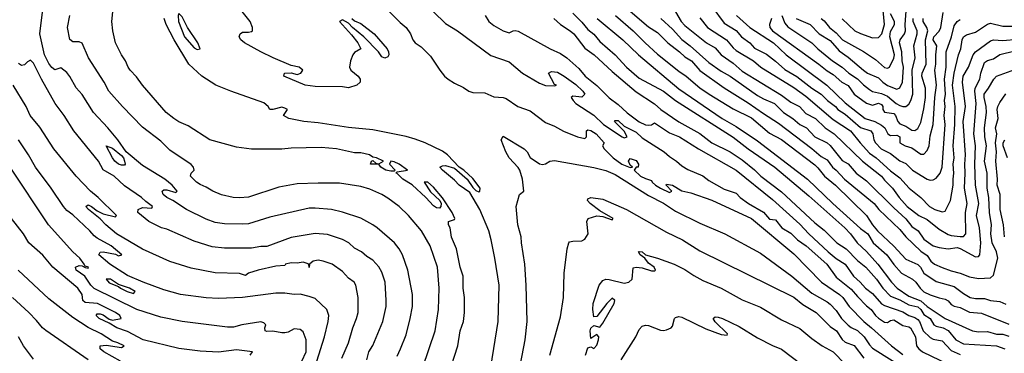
# Model space of a CAD drawing. Header units: metres. Extents: x -46681 to -43747, y -240911 to -237677.
# Tile 317 of 656: x -44749 to -44586, y -240471 to -240416. Entities that reach past the tile are written whole.
import ezdxf

# ---------------------------------------------------------------- set-up
doc = ezdxf.new("R2010")
doc.units = ezdxf.units.M
doc.layers.add('CONTOUR_INDEX', color=1, linetype='Continuous')
doc.layers.add('CONTOUR_INTER', color=3, linetype='Continuous')

msp = doc.modelspace()

# ---------------------------------------------------------------- linework, layer by layer
at = {"layer": 'CONTOUR_INDEX'}
for points, elevation in [([(-44722.6, -240414.66), (-44722.76, -240415.02), (-44722.66, -240416.02), (-44721.67, -240418.52), (-44720.1, -240420.36), (-44719.6, -240420.64), (-44719.1, -240420.53), (-44719.51, -240419.52), (-44721.2, -240417.02), (-44722.1, -240415.26), (-44722.6, -240414.66)], 105), ([(-44688.1, -240414.16), (-44686.1, -240416.18), (-44685.1, -240417.02), (-44684.35, -240418.02), (-44684.01, -240419.02), (-44683.6, -240419.52), (-44682.6, -240420.21), (-44681.1, -240421.71), (-44679.55, -240424.02), (-44678.74, -240425.02), (-44678.18, -240425.52), (-44677.1, -240426.17), (-44675.6, -240426.92), (-44674.72, -240427.52), (-44674.1, -240427.73), (-44672.1, -240427.78), (-44670.6, -240428.45), (-44669.1, -240428.54), (-44668.6, -240428.72), (-44666.63, -240430.02), (-44664.6, -240430.72), (-44662.1, -240432.64), (-44660.6, -240433.28), (-44659.1, -240434.12), (-44656.81, -240435.02), (-44655.6, -240435.33), (-44655.31, -240435.02), (-44655.31, -240434.02), (-44655.1, -240433.88), (-44654.6, -240433.99), (-44653.72, -240434.52), (-44652.38, -240436.02), (-44652.68, -240436.52), (-44652.41, -240437.02), (-44650.9, -240438.52), (-44649.47, -240439.52), (-44648.1, -240440.1), (-44647.73, -240440.02), (-44648.1, -240439.68), (-44648.41, -240439.02), (-44648.1, -240438.59), (-44647.1, -240438.95), (-44646.71, -240439.52), (-44646.78, -240440.02), (-44647.1, -240440.05), (-44647.47, -240440.52), (-44646.39, -240441.52), (-44645.6, -240441.93), (-44644.6, -240442.21), (-44644.46, -240442.52), (-44643.94, -240443.02), (-44643.09, -240443.52), (-44641.6, -240444.21), (-44641.22, -240444.02), (-44642.19, -240443.02), (-44642.1, -240442.86), (-44641.1, -240443.01), (-44639.6, -240443.95), (-44638.1, -240444.25), (-44634.6, -240445.49), (-44628.1, -240448.51), (-44621.1, -240454.33), (-44616.54, -240459.02), (-44613.52, -240461.02), (-44613, -240461.52), (-44611.97, -240463.02), (-44609.52, -240465.52), (-44608.24, -240466.52), (-44604.94, -240469.52), (-44603.1, -240470.96)], 105), ([(-44620.72, -240415.52), (-44618.39, -240416.52), (-44616.88, -240418.02), (-44615.1, -240419.12), (-44613.6, -240420.85), (-44612.1, -240421.87), (-44609.6, -240424.05), (-44608.91, -240424.52), (-44607.1, -240425.31), (-44606.41, -240426.02), (-44605.6, -240426.58), (-44604.1, -240427.19), (-44603.6, -240426.96), (-44603.15, -240426.02), (-44602.96, -240423.52), (-44603.2, -240422.52), (-44603.24, -240421.02), (-44603.65, -240419.52), (-44603.54, -240419.02), (-44602.8, -240418.02), (-44602.63, -240417.52), (-44602.68, -240416.52), (-44602.46, -240413.52)], 90), ([(-44672.1, -240479.17), (-44669.92, -240465.52), (-44669.75, -240459.52), (-44670.45, -240455.02), (-44671.06, -240452.02), (-44671.47, -240450.52), (-44672.91, -240447.02), (-44674.6, -240444.22), (-44676.33, -240443.02), (-44677.1, -240442.16), (-44679.12, -240440.52), (-44679.52, -240440.02), (-44679.1, -240439.81), (-44678.6, -240439.77), (-44677.1, -240440.2), (-44675.04, -240442.02), (-44674.1, -240443.39), (-44673.6, -240443.87), (-44673.1, -240444.08), (-44672.94, -240444.02), (-44672.89, -240443.52), (-44674.1, -240441.91), (-44675.58, -240440.52), (-44676.32, -240440.02), (-44678.26, -240438.02), (-44679.1, -240437.42), (-44681.93, -240436.02), (-44683.6, -240435.39), (-44685.1, -240434.98), (-44690.6, -240433.9), (-44694.6, -240433.47), (-44699.6, -240432.72), (-44701.96, -240432.52), (-44704.46, -240432.02), (-44705.35, -240431.52), (-44704.68, -240430.52), (-44705.1, -240430.28), (-44705.6, -240430.14), (-44707.1, -240430.52), (-44707.6, -240430.5), (-44707.85, -240430.02), (-44708.6, -240429.42), (-44714.02, -240427.52), (-44716.5, -240426.52), (-44718.85, -240425.02), (-44720.99, -240423.02), (-44723.41, -240419.02), (-44724.72, -240416.52), (-44725.02, -240415.52)], 105), ([(-44653.53, -240415.52), (-44649.34, -240419.02), (-44646.75, -240421.52), (-44640.1, -240427.12), (-44632.9, -240432.02), (-44630.6, -240433.35), (-44627.1, -240435.69), (-44618.83, -240442.02), (-44614.65, -240446.02), (-44610.1, -240450.14), (-44608.89, -240451.02), (-44607.99, -240452.52), (-44605.73, -240454.52), (-44604.6, -240456.08), (-44603.29, -240457.52), (-44601.5, -240458.52), (-44600.93, -240459.02), (-44600.22, -240460.02), (-44599.6, -240460.59), (-44598.6, -240461.12), (-44597.1, -240461.61), (-44596.1, -240461.8), (-44595.6, -240462.06), (-44595.1, -240462.68), (-44594.6, -240462.98), (-44593.6, -240463.21), (-44592.1, -240463.95), (-44590.1, -240464.12), (-44585.6, -240465.92)], 100), ([(-44636.6, -240415.42), (-44635.32, -240417.02), (-44632.19, -240419.02), (-44631.1, -240420.36), (-44630.6, -240420.78), (-44627.75, -240422.52), (-44626.56, -240423.52), (-44621.1, -240426.91), (-44619.1, -240428.33), (-44614.6, -240432.18), (-44611.74, -240434.02), (-44610.15, -240436.02), (-44608.6, -240437.71), (-44607.48, -240438.52), (-44605.1, -240440.66), (-44603.6, -240441.81), (-44602.05, -240443.52), (-44600.1, -240445.03), (-44598.68, -240446.52), (-44597.82, -240447.02), (-44596.6, -240447.39), (-44596.1, -240447.28), (-44595.21, -240445.52), (-44594.76, -240443.02), (-44594.8, -240442.02), (-44594.66, -240441.02), (-44594.78, -240439.52), (-44594.63, -240438.52), (-44594.77, -240436.52), (-44594.5, -240433.02), (-44594.47, -240430.02), (-44594.9, -240426.52), (-44594.59, -240424.52), (-44593.89, -240421.52), (-44593.53, -240420.52), (-44593.32, -240419.02), (-44593.1, -240418.54), (-44592.6, -240418.18), (-44591.1, -240417.78), (-44589.1, -240416.45), (-44588.6, -240416.27), (-44586.6, -240416.77), (-44585.1, -240416.8)], 95), ([(-44695.73, -240471.52), (-44694.63, -240469.02), (-44693.91, -240466.52), (-44693.28, -240465.02), (-44693.01, -240464.02), (-44692.99, -240461.52), (-44693.4, -240459.52), (-44693.69, -240459.02), (-44694.6, -240458.33), (-44695.6, -240457.27), (-44697.3, -240456.02), (-44698.77, -240455.52), (-44699.6, -240455.39), (-44700.47, -240455.52), (-44701.05, -240456.02), (-44701.1, -240456.6), (-44701.17, -240456.02), (-44701.6, -240455.85), (-44702.1, -240455.72), (-44703.1, -240455.85), (-44704.1, -240455.79), (-44704.99, -240456.02), (-44705.1, -240456.23), (-44706.6, -240456.39), (-44709.5, -240457.02), (-44711.12, -240457.52), (-44711.6, -240457.91), (-44712.6, -240457.55), (-44716.6, -240457.47), (-44720.6, -240456.7), (-44724.1, -240455.59), (-44728.6, -240453.58), (-44732.89, -240451.02), (-44734.66, -240449.52), (-44735.6, -240448.55), (-44737.55, -240447.02), (-44737.99, -240446.52), (-44737.6, -240446.27), (-44737.02, -240446.52), (-44736.1, -240447.25), (-44735.1, -240447.74), (-44733.1, -240448.21), (-44732.93, -240448.02), (-44735.93, -240445.02), (-44737.22, -240444.02), (-44739.58, -240441.52), (-44743.26, -240437.02), (-44745.6, -240433.44), (-44747.17, -240431.52), (-44747.81, -240430.02), (-44749.95, -240426.52)], 100), ([(-44585.82, -240438.52), (-44586.5, -240436.52), (-44586.51, -240436.02), (-44586.26, -240435.52)], 100), ([(-44737.6, -240471.81), (-44744.6, -240466.97), (-44745.14, -240466.52), (-44746.1, -240465.32), (-44747.37, -240464.02), (-44750.1, -240461.55)], 95)]:
    msp.add_lwpolyline(points, dxfattribs=dict(at, elevation=elevation))
at = {"layer": 'CONTOUR_INTER'}
for points, elevation in [([(-44678.1, -240474.3), (-44676.58, -240469.52), (-44676.18, -240467.02), (-44675.64, -240465.52), (-44675.45, -240464.02), (-44675.44, -240461.52), (-44675.68, -240460.02), (-44675.7, -240458.02), (-44676.17, -240456.52), (-44676.78, -240453.52), (-44677.6, -240451.59), (-44677.82, -240450.02), (-44678.08, -240449.52), (-44678.1, -240449), (-44677.1, -240448.69), (-44677.06, -240448.52), (-44677.47, -240447.52), (-44679.1, -240445.11), (-44680.6, -240443.32), (-44681.52, -240442.52), (-44682.11, -240442.52), (-44681.1, -240444.08), (-44679.55, -240445.52), (-44679.3, -240446.02), (-44679.35, -240446.52), (-44679.6, -240446.78), (-44680.1, -240446.73), (-44680.6, -240446.43), (-44681.83, -240445.02), (-44684.1, -240442.93), (-44685.62, -240442.02), (-44686.6, -240441.1), (-44686.82, -240441.02), (-44686.6, -240440.8), (-44684.88, -240440.52), (-44686.23, -240439.52), (-44687.1, -240439.15), (-44687.6, -240439.07), (-44687.87, -240439.52), (-44686.93, -240440.52), (-44687.1, -240440.7), (-44687.6, -240440.7), (-44688.43, -240440.52), (-44689.26, -240440.02), (-44689.6, -240439.53), (-44690.97, -240439.52), (-44690.83, -240439.02), (-44690.6, -240438.95), (-44690.1, -240439.38), (-44689.6, -240439.5), (-44688.84, -240439.02), (-44689.98, -240438.52), (-44690.6, -240438.41), (-44691.13, -240438.02), (-44692.6, -240437.68), (-44693.6, -240437.65), (-44696.6, -240437.02), (-44699.1, -240436.81), (-44704.1, -240436.88), (-44705.6, -240437.04), (-44710.6, -240437.06), (-44713.1, -240436.76), (-44717.48, -240435.52), (-44721.1, -240433.2), (-44722.6, -240432.54), (-44723.44, -240432.02), (-44724.69, -240431.02), (-44728.62, -240426.52), (-44729.6, -240425.15), (-44730.64, -240424.02), (-44730.99, -240423.52), (-44731.41, -240422.52), (-44732.1, -240421.5), (-44733.06, -240419.52), (-44733.54, -240417.52), (-44733.69, -240416.02), (-44733.1, -240410.02)], 104), ([(-44613.1, -240415.58), (-44611.02, -240417.52), (-44610.1, -240418), (-44608.1, -240418.7), (-44607.1, -240418.65), (-44606.55, -240418.02), (-44606.14, -240416.52), (-44606.47, -240413.02)], 88), ([(-44686.6, -240471.2), (-44686, -240470.02), (-44685.1, -240467.72), (-44684.42, -240465.02), (-44684.07, -240463.02), (-44684.04, -240461.02), (-44684.79, -240457.02), (-44685.7, -240454.52), (-44686.23, -240453.52), (-44686.99, -240452.52), (-44689.86, -240450.02), (-44690.58, -240449.52), (-44692.6, -240448.46), (-44695.6, -240447.45), (-44697.4, -240447.02), (-44700.1, -240446.78), (-44701.1, -240446.82), (-44707.6, -240448.26), (-44711.1, -240449.37), (-44712.1, -240449.44), (-44715.1, -240449.37), (-44716.6, -240449.14), (-44718.1, -240448.62), (-44721.38, -240447.02), (-44723.6, -240445.55), (-44724.61, -240445.02), (-44725.22, -240444.52), (-44725.39, -240444.02), (-44725.1, -240443.8), (-44724.6, -240443.75), (-44723.1, -240444.19), (-44722.91, -240444.02), (-44723.73, -240443.02), (-44724.91, -240442.02), (-44728.6, -240439.75), (-44731.33, -240437.52), (-44732.67, -240435.52), (-44734.32, -240433.52), (-44736.71, -240431.02), (-44738.6, -240428.07), (-44739.6, -240426.93), (-44740.6, -240425.07), (-44741.1, -240424.42), (-44742.1, -240423.65), (-44743.1, -240423.99), (-44743.6, -240423.6), (-44744.1, -240422.96), (-44744.8, -240421.52), (-44745.6, -240418.02), (-44745.1, -240414.02)], 102), ([(-44694.07, -240415.52), (-44693.6, -240415.92), (-44692.6, -240416.36), (-44690.36, -240418.02), (-44688.25, -240420.52), (-44688.01, -240421.02), (-44687.97, -240421.52), (-44688.1, -240421.85), (-44688.6, -240422.03), (-44689.1, -240421.81), (-44689.64, -240421.02), (-44692.1, -240418.55), (-44693.95, -240417.02), (-44694.6, -240416.27), (-44695.6, -240415.72), (-44696.1, -240416.02), (-44694.1, -240418.19), (-44693.08, -240419.52), (-44692.59, -240420.52), (-44693.6, -240421.14), (-44693.89, -240421.52), (-44694.3, -240422.52), (-44694.45, -240423.52), (-44694.23, -240424.02), (-44693.02, -240425.02), (-44692.69, -240425.52), (-44692.66, -240426.02), (-44693.25, -240426.52), (-44694.6, -240426.93), (-44695.6, -240426.8), (-44700.1, -240426.71), (-44701.78, -240426.52), (-44705.3, -240425.02), (-44705.2, -240424.52), (-44704.1, -240424.49), (-44703.1, -240424.73), (-44702.46, -240424.52), (-44702.15, -240424.02), (-44702.74, -240423.52), (-44704.1, -240423.24), (-44707.04, -240422.02), (-44709.1, -240421.01), (-44711.79, -240419.52), (-44712.41, -240419.02), (-44712.66, -240418.52), (-44712.52, -240418.02), (-44712.1, -240417.74), (-44711.1, -240417.76), (-44710.6, -240417.67), (-44710.44, -240417.52), (-44710.47, -240417.02), (-44710.86, -240416.02), (-44712.6, -240413.78)], 106), ([(-44680.6, -240414.39), (-44678.6, -240416.36), (-44676.6, -240417.53), (-44671.1, -240421.62), (-44668.1, -240422.66), (-44665.91, -240424.52), (-44663.1, -240426.2), (-44662.1, -240426.55), (-44660.6, -240426.63), (-44660.25, -240426.52), (-44660.6, -240426.42), (-44661.59, -240424.52), (-44661.1, -240424.24), (-44660.1, -240424.39), (-44658.98, -240425.02), (-44657.1, -240426.38), (-44655.92, -240427.52), (-44655.61, -240428.02), (-44656.1, -240428.49), (-44657.6, -240428.33), (-44657.84, -240428.52), (-44657.53, -240429.02), (-44657.1, -240429.52), (-44654.1, -240431.43), (-44652.5, -240433.02), (-44649.45, -240435.02), (-44649.1, -240435.19), (-44648.6, -240435.03), (-44649.1, -240434.11), (-44650.71, -240432.52), (-44650.6, -240432.36), (-44650.1, -240432.36), (-44649.1, -240433.25), (-44647.1, -240434.26), (-44646.1, -240435.19), (-44642.5, -240437.52), (-44641.6, -240438.3), (-44640.47, -240439.02), (-44639.6, -240439.83), (-44638.6, -240440.43), (-44636.1, -240441.48), (-44635.1, -240442.22), (-44632.6, -240443.68), (-44630.6, -240444.33), (-44629.92, -240445.02), (-44628.57, -240446.02), (-44626.1, -240447.48), (-44625.1, -240448.6), (-44624.1, -240448.72), (-44623.06, -240450.02), (-44621.6, -240450.9), (-44620.48, -240452.02), (-44619.04, -240453.02), (-44615.64, -240456.02), (-44614.1, -240458.19), (-44611.6, -240460.18), (-44610.6, -240461.36), (-44609.1, -240462.91), (-44608.33, -240463.52), (-44607.6, -240464.52), (-44607.1, -240464.93), (-44606.1, -240465.61), (-44605.6, -240465.66), (-44605.1, -240465.34), (-44604.6, -240465.21), (-44603.1, -240466.13), (-44602.1, -240466.35), (-44601.84, -240466.52), (-44601, -240468.02), (-44600.81, -240469.52), (-44600.44, -240470.02), (-44599.83, -240470.52), (-44594.1, -240473.26)], 104), ([(-44657.6, -240414.65), (-44656.1, -240416.14), (-44655.1, -240417.33), (-44654.1, -240418.11), (-44653.1, -240419.29), (-44650.57, -240421.52), (-44648.73, -240423.52), (-44646.6, -240425.35), (-44642.6, -240427.49), (-44640.6, -240429.01), (-44631.1, -240435.09), (-44628.6, -240437.03), (-44624.23, -240440.02), (-44618.6, -240444.76), (-44612.67, -240450.02), (-44611.75, -240451.02), (-44610.65, -240452.52), (-44609.1, -240453.95), (-44607.2, -240456.02), (-44604.96, -240459.02), (-44604, -240460.02), (-44602.1, -240461.33), (-44600.1, -240462.09), (-44599.1, -240463.03), (-44596.1, -240464.99), (-44591.6, -240467.03), (-44590.6, -240467.2), (-44589.1, -240467.12), (-44587.6, -240467.57), (-44586.6, -240467.58), (-44585.6, -240467.94)], 101), ([(-44648.1, -240414.31), (-44645.1, -240416.91), (-44643.6, -240417.84), (-44641.9, -240419.52), (-44639.95, -240421.02), (-44639.1, -240421.83), (-44637.98, -240422.52), (-44636.6, -240424.07), (-44632.6, -240426.97), (-44628.6, -240429.42), (-44626.1, -240431.2), (-44623.6, -240432.76), (-44618.1, -240436.97), (-44616.6, -240438.3), (-44615.6, -240438.8), (-44614.7, -240440.02), (-44614.09, -240440.52), (-44612.74, -240442.02), (-44607.84, -240446.02), (-44607.08, -240447.02), (-44603.6, -240450.32), (-44602.62, -240451.52), (-44600.1, -240453.91), (-44599.1, -240454.59), (-44598.47, -240455.52), (-44597.87, -240456.02), (-44596.6, -240456.59), (-44595.1, -240457.15), (-44593.6, -240457.51), (-44592.1, -240458.14), (-44590.6, -240458.42), (-44588.6, -240458.27), (-44588.1, -240457.85), (-44587.43, -240455.02), (-44587.63, -240454.02), (-44588.36, -240452.52), (-44588.57, -240451.02), (-44588.47, -240449.52), (-44588.8, -240447.52), (-44588.88, -240445.02), (-44589.16, -240443.52), (-44589.17, -240441.02), (-44589.58, -240439.02), (-44589.3, -240436.52), (-44589.57, -240435.02), (-44589.58, -240433.52), (-44589.25, -240431.02), (-44589.32, -240430.02), (-44589.68, -240428.52), (-44589.67, -240428.02), (-44588.92, -240427.02), (-44588.09, -240425.52), (-44587.6, -240425), (-44584.6, -240423.95)], 98), ([(-44640.6, -240414.42), (-44639.68, -240416.02), (-44639.1, -240416.66), (-44635.48, -240419.52), (-44634.1, -240420.36), (-44633.11, -240421.52), (-44631.1, -240422.89), (-44629.6, -240424.21), (-44623.1, -240428.18), (-44621.6, -240429.32), (-44620.13, -240430.02), (-44619.1, -240431.16), (-44617.52, -240432.02), (-44615.91, -240433.52), (-44614.45, -240434.52), (-44609.76, -240439.02), (-44606.61, -240441.52), (-44606.1, -240442.2), (-44604.77, -240443.52), (-44603.71, -240445.02), (-44602.35, -240446.52), (-44600.45, -240448.02), (-44599.1, -240448.66), (-44597.1, -240450.26), (-44595.6, -240451.14), (-44595.1, -240451.33), (-44593.6, -240451.47), (-44593.1, -240451.45), (-44592.67, -240451.02), (-44592.72, -240447.52), (-44592.49, -240446.02), (-44592.91, -240443.52), (-44592.79, -240441.02), (-44592.86, -240439.52), (-44592.73, -240438.02), (-44593.11, -240432.52), (-44592.77, -240430.02), (-44593.23, -240426.02), (-44593.12, -240425.02), (-44592.27, -240423.52), (-44591.46, -240421.52), (-44591.1, -240421.02), (-44588.6, -240419.21), (-44588.1, -240419.05), (-44586.6, -240419.12), (-44584.1, -240418.92)], 96), ([(-44634.64, -240413.52), (-44632.6, -240416.29), (-44630.6, -240417.5), (-44629.71, -240418.52), (-44628.33, -240419.52), (-44627.6, -240420.43), (-44625.6, -240421.41), (-44624.1, -240422.56), (-44622.6, -240423.94), (-44620.6, -240425.08), (-44618.11, -240427.02), (-44616.6, -240428.02), (-44615.55, -240429.02), (-44614.23, -240430.02), (-44613.8, -240430.52), (-44612.6, -240431.29), (-44610.1, -240433.48), (-44608.39, -240434.02), (-44608.07, -240434.52), (-44607.86, -240435.52), (-44607.58, -240436.02), (-44606.65, -240437.02), (-44605.1, -240437.79), (-44603.6, -240439.01), (-44602.6, -240439.43), (-44601.51, -240440.52), (-44599.1, -240442.01), (-44598.6, -240442.19), (-44598.1, -240442.15), (-44597.6, -240441.85), (-44596.92, -240441.02), (-44596.62, -240440.02), (-44596.1, -240433.02), (-44596.24, -240431.52), (-44596.1, -240430.02), (-44596.22, -240429.02), (-44596.06, -240428.02), (-44596.22, -240425.52), (-44595.92, -240423.52), (-44595.95, -240421.02), (-44595.05, -240418.52), (-44594.6, -240416.73), (-44594.1, -240415.99), (-44593.6, -240415.65)], 94), ([(-44630.57, -240415.02), (-44628.33, -240417.02), (-44624.47, -240419.52), (-44622.36, -240421.52), (-44615.64, -240426.52), (-44612.6, -240429.41), (-44609.32, -240432.02), (-44607.69, -240432.52), (-44606.6, -240433.09), (-44606.04, -240433.52), (-44605.55, -240434.52), (-44605.1, -240434.81), (-44604.1, -240434.75), (-44603.6, -240435.02), (-44603.56, -240436.02), (-44602.73, -240436.52), (-44601.6, -240436.84), (-44600.1, -240437.87), (-44599.6, -240437.91), (-44599.1, -240437.26), (-44598.75, -240436.52), (-44598.6, -240434.87), (-44598.06, -240433.02), (-44597.81, -240428.52), (-44597.54, -240426.52), (-44597.83, -240424.02), (-44597.64, -240423.02), (-44597.65, -240421.52), (-44597.45, -240420.02), (-44598.1, -240419.02), (-44597.95, -240418.52), (-44597.1, -240417.59), (-44596.79, -240417.02), (-44596.42, -240414.52)], 93), ([(-44616.56, -240415.52), (-44616.1, -240415.87), (-44615.21, -240417.02), (-44614.1, -240417.9), (-44613.04, -240419.02), (-44609.6, -240420.96), (-44607.6, -240422.26), (-44606.1, -240423.59), (-44605.6, -240423.68), (-44605.29, -240423.52), (-44604.6, -240422.07), (-44604.49, -240421.52), (-44605.25, -240418.52), (-44605.1, -240417.64), (-44604.48, -240416.52), (-44604.45, -240416.02), (-44605.1, -240414.74)], 89), ([(-44684.37, -240479.02), (-44680.31, -240467.02), (-44679.73, -240463.52), (-44679.65, -240460.02), (-44679.93, -240456.52), (-44681.14, -240453.02), (-44682.56, -240450.52), (-44684.72, -240448.02), (-44686.26, -240446.52), (-44688.1, -240445.13), (-44689.1, -240444.56), (-44691.1, -240443.66), (-44692.6, -240443.24), (-44696.1, -240442.68), (-44699.6, -240442.65), (-44703.1, -240442.77), (-44706.1, -240443.34), (-44711.1, -240444.97), (-44712.6, -240445.09), (-44713.65, -240445.02), (-44715.6, -240444.58), (-44717.01, -240444.02), (-44718.1, -240443.32), (-44719.1, -240442.92), (-44719.72, -240442.52), (-44720.68, -240441.52), (-44720.61, -240441.02), (-44720.07, -240440.52), (-44720.21, -240440.02), (-44720.6, -240439.57), (-44724.1, -240437.22), (-44725.6, -240435.77), (-44728.6, -240433.42), (-44731.94, -240430.02), (-44734.18, -240427.52), (-44734.93, -240426.02), (-44737.56, -240422.02), (-44738.6, -240419.57), (-44739.1, -240419.35), (-44740.1, -240419.37), (-44740.6, -240419), (-44741.03, -240417.02), (-44740.63, -240415.02)], 103), ([(-44672.03, -240415.02), (-44671.42, -240416.02), (-44670.6, -240416.67), (-44669.1, -240417.53), (-44668.1, -240417.86), (-44667.44, -240417.52), (-44667.1, -240417.47), (-44666.6, -240417.6), (-44661.33, -240420.52), (-44659.6, -240421.31), (-44658.54, -240422.02), (-44656.6, -240423.74), (-44655.52, -240425.02), (-44653.6, -240426.57), (-44651.6, -240428.61), (-44650.1, -240429.68), (-44648.6, -240431.06), (-44646.6, -240432.54), (-44645.6, -240433.04), (-44645.1, -240433.11), (-44644.6, -240433.06), (-44644.1, -240432.71), (-44641.6, -240434.37), (-44639.95, -240435.02), (-44636.82, -240437.02), (-44630.6, -240440.52), (-44624.6, -240445.37), (-44620.1, -240449.43), (-44618.6, -240451.02), (-44615.4, -240454.02), (-44614.1, -240455.1), (-44612.6, -240456.06), (-44611.26, -240458.02), (-44610.12, -240459.02), (-44609.25, -240460.02), (-44608.1, -240460.9), (-44606.6, -240462.6), (-44606.1, -240462.88), (-44603.1, -240463.89), (-44602.1, -240464.51), (-44601.1, -240464.81), (-44600.6, -240465.18), (-44600.36, -240465.52), (-44599.73, -240467.02), (-44598.6, -240468.13), (-44598.1, -240468.42), (-44596.6, -240468.69), (-44595.1, -240470.27), (-44593.6, -240470.94)], 103), ([(-44660.72, -240415.52), (-44659.6, -240416.48), (-44658, -240417.52), (-44657.43, -240418.02), (-44655.6, -240420.4), (-44654.05, -240421.52), (-44651.1, -240424.27), (-44647.1, -240427.62), (-44644.1, -240429.56), (-44643.02, -240430.52), (-44640.1, -240432.53), (-44636.6, -240434.47), (-44634.61, -240436.02), (-44631.6, -240437.53), (-44629.6, -240438.83), (-44627.6, -240440.46), (-44626.55, -240441.52), (-44623.1, -240444.1), (-44617.6, -240449.23), (-44616.1, -240450.44), (-44613.96, -240452.52), (-44612.44, -240453.52), (-44610.6, -240455.42), (-44609.19, -240456.52), (-44607.43, -240458.52), (-44606.4, -240460.02), (-44605.1, -240461.32), (-44603.6, -240461.92), (-44602.1, -240462.72), (-44600.6, -240463.06), (-44600.11, -240463.52), (-44599.6, -240464.32), (-44598.56, -240465.02), (-44597.95, -240466.02), (-44597.6, -240466.29), (-44596.45, -240466.52), (-44595.6, -240466.97), (-44594.33, -240468.52), (-44593.1, -240469.16), (-44587.6, -240469.48), (-44586.23, -240470.02)], 102), ([(-44650.53, -240415.02), (-44647.6, -240417.52), (-44645.65, -240419.52), (-44643.6, -240421.37), (-44640.1, -240424.22), (-44638.87, -240425.02), (-44636.6, -240426.95), (-44635.08, -240428.02), (-44631.1, -240430.41), (-44628.1, -240431.9), (-44625.1, -240434.4), (-44623.1, -240435.45), (-44617.6, -240439.64), (-44617.1, -240440.12), (-44616.04, -240441.52), (-44614.21, -240443.02), (-44609.11, -240448.02), (-44608.11, -240449.52), (-44607.27, -240450.52), (-44604.6, -240453.08), (-44602.6, -240455.21), (-44600.6, -240456.08), (-44600.18, -240456.52), (-44599.6, -240457.52), (-44597.6, -240458.87), (-44594.6, -240459.71), (-44593.1, -240460.89), (-44591.97, -240461.52), (-44591.1, -240461.72), (-44589.6, -240461.69), (-44588.6, -240462.01), (-44587.1, -240462.2), (-44586.1, -240462.65)], 99), ([(-44643.07, -240415.52), (-44641.1, -240417.29), (-44639.6, -240418.95), (-44638.18, -240420.02), (-44635.1, -240422.77), (-44633.1, -240424.19), (-44631.6, -240425.02), (-44627.1, -240428.19), (-44626.1, -240428.76), (-44624.26, -240429.52), (-44622.81, -240431.02), (-44621.23, -240432.02), (-44620.1, -240432.98), (-44618.98, -240433.52), (-44617.6, -240435.02), (-44615.6, -240436.03), (-44615.1, -240436.48), (-44613.1, -240438.92), (-44612.1, -240439.5), (-44610.8, -240441.02), (-44609.1, -240442.3), (-44604.6, -240446.76), (-44602.6, -240448.55), (-44601.6, -240449.83), (-44600.54, -240450.52), (-44599.6, -240451.91), (-44598.1, -240452.99), (-44597.1, -240453.28), (-44595.6, -240453.51), (-44594.1, -240453.3), (-44593.6, -240453.46), (-44591.1, -240454.85), (-44590.6, -240454.75), (-44590.39, -240454.52), (-44590.21, -240452.52), (-44590.45, -240450.02), (-44590.94, -240448.02), (-44590.54, -240446.02), (-44591.09, -240443.02), (-44591.19, -240439.52), (-44591.1, -240436.52), (-44591.37, -240434.52), (-44591.01, -240429.52), (-44591.23, -240427.52), (-44591.15, -240427.02), (-44590.4, -240425.52), (-44590.22, -240424.52), (-44589.6, -240422.76), (-44589.1, -240422.43), (-44588.1, -240422.19), (-44587.1, -240421.45), (-44584.6, -240420.84)], 97), ([(-44624.76, -240415.52), (-44625.12, -240416.52), (-44625.03, -240417.02), (-44624.6, -240417.52), (-44616.96, -240423.02), (-44615.6, -240424.17), (-44614.6, -240424.77), (-44613.17, -240426.02), (-44612.1, -240426.57), (-44611.1, -240428.02), (-44609.1, -240429.46), (-44608.1, -240429.83), (-44607.1, -240429.5), (-44606.6, -240429.68), (-44606.38, -240430.02), (-44606.39, -240430.52), (-44606.1, -240430.96), (-44604.6, -240431.19), (-44604.29, -240431.52), (-44603.93, -240432.52), (-44603.6, -240432.87), (-44602.6, -240433.27), (-44601.6, -240433.93), (-44601.1, -240433.98), (-44600.6, -240433.63), (-44600.1, -240432.66), (-44599.6, -240430.39), (-44599.36, -240428.52), (-44599.35, -240427.02), (-44599.97, -240425.02), (-44599.92, -240424.52), (-44599.23, -240423.02), (-44599.34, -240419.02), (-44598.99, -240417.52), (-44599.13, -240417.02), (-44599.72, -240416.02), (-44599.72, -240415.52)], 92), ([(-44623.09, -240415.02), (-44622.6, -240416.29), (-44622.1, -240416.87), (-44618.12, -240419.52), (-44617.1, -240420.54), (-44614.7, -240422.52), (-44613.12, -240423.52), (-44612.03, -240424.52), (-44610.6, -240425.45), (-44609.6, -240426.45), (-44608.6, -240427.23), (-44608.1, -240427.55), (-44606.6, -240427.91), (-44605.6, -240428.32), (-44604.21, -240429.52), (-44603.6, -240429.85), (-44603.1, -240430.03), (-44602.6, -240430.04), (-44602.1, -240429.65), (-44601.75, -240429.02), (-44601.46, -240428.02), (-44601.56, -240424.02), (-44601.05, -240422.02), (-44601.29, -240420.02), (-44600.74, -240418.02), (-44600.75, -240417.52), (-44601.37, -240416.02), (-44601.36, -240415.52)], 91), ([(-44691.6, -240471.8), (-44691.23, -240470.52), (-44690.6, -240469.44), (-44688.93, -240465.52), (-44688.42, -240463.02), (-44688.37, -240462.02), (-44688.57, -240459.02), (-44689.1, -240457.36), (-44689.6, -240456.45), (-44690.6, -240455.35), (-44691.6, -240454.75), (-44692.47, -240454.02), (-44693.6, -240453.39), (-44694.55, -240452.52), (-44695.6, -240451.98), (-44698.1, -240451.16), (-44700.1, -240451), (-44704.1, -240451.62), (-44708.1, -240453.13), (-44709.1, -240453.14), (-44710.6, -240453.42), (-44715.1, -240453.39), (-44717.1, -240453.19), (-44720.1, -240452.22), (-44724.6, -240450.24), (-44725.48, -240450.02), (-44727.56, -240449.02), (-44729.4, -240447.52), (-44729.33, -240447.02), (-44728.6, -240446.69), (-44727.1, -240446.81), (-44726.97, -240446.52), (-44728.1, -240445.71), (-44728.79, -240445.02), (-44731.6, -240443.09), (-44733.29, -240441.52), (-44735.1, -240440.46), (-44735.9, -240439.02), (-44739.95, -240434.02), (-44741.53, -240431.52), (-44743.04, -240429.52), (-44745.3, -240425.52), (-44746.6, -240422.86), (-44747.1, -240422.41), (-44747.6, -240422.67), (-44748.1, -240423.18), (-44748.6, -240423.28), (-44749.1, -240422.93)], 101), ([(-44586.3, -240451.52), (-44586.47, -240449.52), (-44587.01, -240447.02), (-44587.01, -240444.52), (-44587.51, -240443.02), (-44587.46, -240442.02), (-44587.73, -240439.02), (-44587.64, -240437.52), (-44587.8, -240436.02), (-44587.55, -240434.52), (-44587.78, -240433.52), (-44587.37, -240432.02), (-44587.51, -240430.52), (-44587.4, -240430.02), (-44587.1, -240429.34), (-44586.1, -240427.92)], 99), ([(-44699.83, -240472.02), (-44698.57, -240468.02), (-44697.95, -240465.52), (-44697.88, -240464.52), (-44698.18, -240463.52), (-44700.1, -240461.71), (-44701.1, -240461.35), (-44702.6, -240461), (-44703.6, -240461.06), (-44705.1, -240460.84), (-44706.6, -240460.84), (-44712.1, -240461.55), (-44716.1, -240461.7), (-44718.1, -240461.61), (-44722.36, -240461.02), (-44725.1, -240460.28), (-44728.53, -240459.02), (-44731.1, -240457.9), (-44734.04, -240456.02), (-44735.83, -240454.52), (-44735.6, -240454.04), (-44735.1, -240454), (-44733.1, -240454.38), (-44732.6, -240454.64), (-44732.06, -240454.52), (-44733.8, -240453.02), (-44736.1, -240451.77), (-44736.6, -240451.37), (-44737.33, -240450.52), (-44740.1, -240447.9), (-44741.1, -240447.17), (-44741.69, -240446.52), (-44743.7, -240443.52), (-44746.27, -240440.02), (-44747.42, -240438.02), (-44749.1, -240435.55)], 99), ([(-44667, -240476.52), (-44665.47, -240468.52), (-44665.14, -240465.52), (-44665.26, -240459.52), (-44665.5, -240456.02), (-44666.06, -240452.52), (-44666.1, -240451.52), (-44666.66, -240449.52), (-44666.93, -240446.52), (-44666.39, -240444.52), (-44665.66, -240444.02), (-44665.87, -240442.02), (-44666.35, -240440.52), (-44666.6, -240440.11), (-44668.06, -240438.52), (-44668.66, -240437.52), (-44669.43, -240435.52), (-44669.1, -240434.92), (-44665.6, -240437.02), (-44665.13, -240437.52), (-44664.6, -240438.45), (-44663.1, -240439.47), (-44662.6, -240439.6), (-44662.1, -240439.49), (-44661.35, -240439.02), (-44660.6, -240438.96), (-44654.1, -240440.09), (-44652.1, -240440.58), (-44650.6, -240441.27), (-44645.1, -240444.7), (-44642.6, -240445.96), (-44640.6, -240447.3), (-44636.6, -240449.27), (-44632.46, -240451.02), (-44626.6, -240454.24), (-44621.4, -240458.02), (-44618.1, -240460.84), (-44615.6, -240462.26), (-44615.1, -240462.65), (-44614.1, -240463.7), (-44613.19, -240465.02), (-44612.1, -240466.1), (-44611.6, -240466.5), (-44610.6, -240466.99), (-44609.45, -240468.02), (-44608.6, -240469.36), (-44608.1, -240469.89), (-44601.6, -240473.95)], 106), ([(-44734.6, -240436.52), (-44733.6, -240436.9), (-44732.1, -240438.09), (-44731.76, -240438.52), (-44731.57, -240439.02), (-44731.47, -240439.52), (-44731.6, -240439.68), (-44732.1, -240439.72), (-44732.6, -240439.53), (-44733.21, -240439.02), (-44733.6, -240438.52), (-44734.6, -240436.52)], 102), ([(-44702.34, -240472.02), (-44701.58, -240470.52), (-44701.61, -240468.52), (-44702.1, -240467.19), (-44702.6, -240466.84), (-44703.6, -240466.72), (-44704.6, -240467.25), (-44705.1, -240467.36), (-44705.6, -240467.38), (-44707.1, -240467.09), (-44708.1, -240467.17), (-44708.36, -240467.02), (-44708.42, -240466.52), (-44708.25, -240466.02), (-44708.6, -240465.69), (-44709.1, -240465.55), (-44712.25, -240466.02), (-44713.6, -240466.43), (-44714.6, -240466.44), (-44722.1, -240465.49), (-44725.6, -240464.8), (-44729.56, -240463.52), (-44736.6, -240460.07), (-44737.15, -240459.52), (-44738.17, -240458.02), (-44739.59, -240457.02), (-44739.66, -240456.52), (-44739.1, -240456.26), (-44738.6, -240456.3), (-44738.1, -240456.61), (-44737.6, -240456.68), (-44737.54, -240456.52), (-44738.1, -240456.37), (-44738.23, -240456.02), (-44738.99, -240455.02), (-44740.1, -240453.98), (-44744.13, -240449.52), (-44750.6, -240439.87)], 98), ([(-44661.38, -240471.02), (-44659.6, -240464.73), (-44659.13, -240461.52), (-44658.99, -240457.52), (-44658.51, -240453.52), (-44658.25, -240452.52), (-44658.1, -240452.35), (-44657.6, -240452.22), (-44656.1, -240452.19), (-44655.6, -240451.89), (-44655.07, -240451.02), (-44655.28, -240449.02), (-44655.04, -240448.52), (-44653.6, -240448.08), (-44652.6, -240448.16), (-44651.1, -240448.73), (-44650.89, -240448.52), (-44653.1, -240447.26), (-44654.71, -240446.02), (-44655.16, -240445.52), (-44655.1, -240445.28), (-44654.6, -240445.04), (-44652.6, -240445.33), (-44648.69, -240447.02), (-44642.1, -240450.74), (-44639.48, -240452.02), (-44636.6, -240453.85), (-44621.1, -240461.48), (-44619.6, -240462.71), (-44617.41, -240464.02), (-44615.1, -240466.3), (-44614.02, -240467.02), (-44613.1, -240468.44), (-44612.6, -240468.89), (-44611.1, -240469.47), (-44609.53, -240471.52)], 107), ([(-44710.86, -240471.02), (-44710.46, -240470.52), (-44713.1, -240470.18), (-44716.1, -240470.53), (-44719.1, -240470.41), (-44722.6, -240469.93), (-44728.54, -240468.52), (-44731.1, -240467.17), (-44732.85, -240466.52), (-44734.1, -240465.77), (-44735.79, -240465.02), (-44736.27, -240464.52), (-44736.1, -240464.24), (-44735.6, -240464.24), (-44735.1, -240464.41), (-44734.1, -240465.12), (-44733.6, -240465.29), (-44732.14, -240465.02), (-44732.38, -240464.52), (-44733.06, -240464.02), (-44736.08, -240462.52), (-44738.1, -240462.37), (-44738.45, -240462.02), (-44738.58, -240461.02), (-44739.29, -240460.02), (-44743.43, -240456.52), (-44745.1, -240454.53), (-44747.39, -240452.52), (-44748.29, -240451.02), (-44750.24, -240448.52)], 97), ([(-44655.49, -240471.02), (-44655.1, -240469.82), (-44654.6, -240469.68), (-44654.1, -240469.96), (-44653.6, -240469.38), (-44653.32, -240468.52), (-44653.28, -240468.02), (-44653.6, -240467.62), (-44654.6, -240468.28), (-44654.72, -240467.02), (-44654.6, -240466.62), (-44654.1, -240466.14), (-44653.1, -240466.42), (-44652.6, -240465.79), (-44650.73, -240462.52), (-44650.65, -240462.02), (-44651.1, -240461.65), (-44651.95, -240462.52), (-44653.6, -240464.67), (-44654.1, -240464.7), (-44654.28, -240463.52), (-44654.21, -240462.52), (-44653.25, -240459.52), (-44652.6, -240458.71), (-44652.1, -240458.52), (-44651.6, -240458.54), (-44649.1, -240459.19), (-44648.35, -240459.02), (-44647.79, -240458.52), (-44647.6, -240456.63), (-44647.1, -240456.52), (-44646.1, -240456.64), (-44644.6, -240457.12), (-44644.1, -240457.15), (-44643.94, -240457.02), (-44644.14, -240456.52), (-44645.1, -240455.89), (-44645.67, -240455.02), (-44646.45, -240454.52), (-44646.71, -240454.02), (-44646.6, -240453.95), (-44646.13, -240454.02), (-44645.6, -240454.5), (-44643.6, -240455.02), (-44640.83, -240456.02), (-44639.1, -240456.92), (-44637.6, -240457.93), (-44636.1, -240458.73), (-44633.1, -240460.01), (-44629.6, -240461.91), (-44626.6, -240463.12), (-44623.1, -240465.24), (-44620.1, -240466.65), (-44618.1, -240468.3), (-44616.4, -240469.52), (-44614.62, -240470.52), (-44612.6, -240472.55)], 108), ([(-44732.27, -240472.02), (-44735.02, -240470.52), (-44735.6, -240470.02), (-44735.63, -240469.52), (-44734.6, -240469.37), (-44732.1, -240469.78), (-44731.67, -240469.52), (-44732.68, -240469.02), (-44733.6, -240468.76), (-44735.46, -240467.52), (-44737.6, -240466.47), (-44740.1, -240464.84), (-44744.1, -240461.76), (-44749.14, -240457.02)], 96), ([(-44734.6, -240458.5), (-44734.1, -240459.12), (-44732.6, -240459.73), (-44732.24, -240460.02), (-44731.16, -240460.52), (-44730.1, -240460.89), (-44729.85, -240460.52), (-44730.76, -240460.02), (-44732.6, -240459.38), (-44733.88, -240458.52), (-44734.6, -240458.5)], 98), ([(-44649.6, -240471.83), (-44647.19, -240468.02), (-44646.6, -240466.83), (-44646.1, -240466.26), (-44645.6, -240466.1), (-44645.1, -240466.14), (-44643.1, -240466.91), (-44642.6, -240466.98), (-44642.1, -240466.89), (-44641.34, -240466.52), (-44641.1, -240466.24), (-44640.8, -240465.02), (-44640.6, -240464.81), (-44640.1, -240464.69), (-44639.6, -240464.76), (-44635.6, -240466.73), (-44633.1, -240467.63), (-44632.1, -240467.74), (-44632.03, -240467.52), (-44634.1, -240465.55), (-44634.41, -240465.02), (-44634.1, -240464.75), (-44633.6, -240464.78), (-44632.84, -240465.02), (-44630.1, -240466.34), (-44627.1, -240468.19), (-44624.6, -240469.45), (-44623.1, -240470.05), (-44618.1, -240473.84)], 109), ([(-44746.6, -240471.68), (-44748.29, -240469.52), (-44749.1, -240468.02)], 94)]:
    msp.add_lwpolyline(points, dxfattribs=dict(at, elevation=elevation))

doc.saveas('drawing.dxf')
